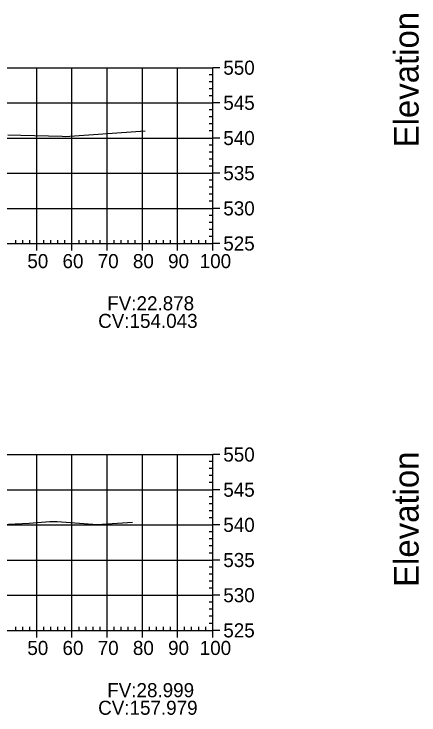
# Model space of a CAD drawing. Extents: x 704834 to 709892, y 372981 to 377533.
# Drawn here: x 705905.4 to 706020.5, y 372988.8 to 373188.1 of the extents above; entities that cross this region are included whole.
import ezdxf

# ---------------------------------------------------------------- set-up
doc = ezdxf.new("R2010")
doc.units = 0
for name, color, linetype in [('57', 7, 'Continuous'), ('59', 7, 'Continuous'), ('60', 7, 'Continuous'), ('Existing', 7, 'Continuous')]:
    doc.layers.add(name, color=color, linetype=linetype)

msp = doc.modelspace()

# ---------------------------------------------------------------- linework, layer by layer
at = {"layer": '57'}
for p, q in [((705761.87, 373172.82), (705961.87, 373172.82)), ((705911.87, 373122.82), (705911.87, 373172.82)), ((705921.87, 373122.82), (705921.87, 373172.82)), ((705931.87, 373122.82), (705931.87, 373172.82)), ((705941.87, 373122.82), (705941.87, 373172.82)), ((705951.87, 373122.82), (705951.87, 373172.82)), ((705961.87, 373122.82), (705961.87, 373172.82)), ((705961.87, 373122.82), (705961.87, 373172.82)), ((705963.87, 373172.82), (705961.87, 373172.82)), ((705961.87, 373170.82), (705960.87, 373170.82)), ((705961.87, 373168.82), (705960.87, 373168.82)), ((705961.87, 373166.82), (705960.87, 373166.82)), ((705961.87, 373164.82), (705960.87, 373164.82)), ((705761.87, 373162.82), (705961.87, 373162.82)), ((705963.87, 373162.82), (705961.87, 373162.82)), ((705961.87, 373160.82), (705960.87, 373160.82)), ((705961.87, 373158.82), (705960.87, 373158.82)), ((705961.87, 373156.82), (705960.87, 373156.82)), ((705961.87, 373154.82), (705960.87, 373154.82)), ((705761.87, 373152.82), (705961.87, 373152.82)), ((705963.87, 373152.82), (705961.87, 373152.82)), ((705961.87, 373150.82), (705960.87, 373150.82)), ((705961.87, 373148.82), (705960.87, 373148.82)), ((705961.87, 373146.82), (705960.87, 373146.82)), ((705961.87, 373144.82), (705960.87, 373144.82)), ((705761.87, 373142.82), (705961.87, 373142.82)), ((705963.87, 373142.82), (705961.87, 373142.82)), ((705961.87, 373140.82), (705960.87, 373140.82)), ((705961.87, 373138.82), (705960.87, 373138.82)), ((705961.87, 373136.82), (705960.87, 373136.82)), ((705961.87, 373134.82), (705960.87, 373134.82)), ((705761.87, 373132.82), (705961.87, 373132.82)), ((705963.87, 373132.82), (705961.87, 373132.82)), ((705961.87, 373130.82), (705960.87, 373130.82)), ((705961.87, 373128.82), (705960.87, 373128.82)), ((705961.87, 373126.82), (705960.87, 373126.82)), ((705961.87, 373124.82), (705960.87, 373124.82)), ((705761.87, 373122.82), (705961.87, 373122.82)), ((705761.87, 373122.82), (705961.87, 373122.82)), ((705905.87, 373122.82), (705905.87, 373123.82)), ((705907.87, 373122.82), (705907.87, 373123.82)), ((705909.87, 373122.82), (705909.87, 373123.82)), ((705911.87, 373120.82), (705911.87, 373122.82)), ((705913.87, 373122.82), (705913.87, 373123.82)), ((705915.87, 373122.82), (705915.87, 373123.82)), ((705917.87, 373122.82), (705917.87, 373123.82)), ((705919.87, 373122.82), (705919.87, 373123.82)), ((705921.87, 373120.82), (705921.87, 373122.82)), ((705923.87, 373122.82), (705923.87, 373123.82)), ((705925.87, 373122.82), (705925.87, 373123.82)), ((705927.87, 373122.82), (705927.87, 373123.82)), ((705929.87, 373122.82), (705929.87, 373123.82)), ((705931.87, 373120.82), (705931.87, 373122.82)), ((705933.87, 373122.82), (705933.87, 373123.82)), ((705935.87, 373122.82), (705935.87, 373123.82)), ((705937.87, 373122.82), (705937.87, 373123.82)), ((705939.87, 373122.82), (705939.87, 373123.82)), ((705941.87, 373120.82), (705941.87, 373122.82)), ((705943.87, 373122.82), (705943.87, 373123.82)), ((705945.87, 373122.82), (705945.87, 373123.82)), ((705947.87, 373122.82), (705947.87, 373123.82)), ((705949.87, 373122.82), (705949.87, 373123.82)), ((705951.87, 373120.82), (705951.87, 373122.82)), ((705953.87, 373122.82), (705953.87, 373123.82)), ((705955.87, 373122.82), (705955.87, 373123.82)), ((705957.87, 373122.82), (705957.87, 373123.82)), ((705959.87, 373122.82), (705959.87, 373123.82)), ((705961.87, 373120.82), (705961.87, 373122.82)), ((705963.87, 373122.82), (705961.87, 373122.82)), ((705761.87, 373062.82), (705961.87, 373062.82)), ((705911.87, 373012.82), (705911.87, 373062.82)), ((705921.87, 373012.82), (705921.87, 373062.82)), ((705931.87, 373012.82), (705931.87, 373062.82)), ((705941.87, 373012.82), (705941.87, 373062.82)), ((705951.87, 373012.82), (705951.87, 373062.82)), ((705961.87, 373012.82), (705961.87, 373062.82)), ((705961.87, 373012.82), (705961.87, 373062.82)), ((705963.87, 373062.82), (705961.87, 373062.82)), ((705961.87, 373060.82), (705960.87, 373060.82)), ((705961.87, 373058.82), (705960.87, 373058.82)), ((705961.87, 373056.82), (705960.87, 373056.82)), ((705961.87, 373054.82), (705960.87, 373054.82)), ((705761.87, 373052.82), (705961.87, 373052.82)), ((705963.87, 373052.82), (705961.87, 373052.82)), ((705961.87, 373050.82), (705960.87, 373050.82)), ((705961.87, 373048.82), (705960.87, 373048.82)), ((705961.87, 373046.82), (705960.87, 373046.82)), ((705961.87, 373044.82), (705960.87, 373044.82)), ((705761.87, 373042.82), (705961.87, 373042.82)), ((705963.87, 373042.82), (705961.87, 373042.82)), ((705961.87, 373040.82), (705960.87, 373040.82)), ((705961.87, 373038.82), (705960.87, 373038.82)), ((705961.87, 373036.82), (705960.87, 373036.82)), ((705961.87, 373034.82), (705960.87, 373034.82)), ((705761.87, 373032.82), (705961.87, 373032.82)), ((705963.87, 373032.82), (705961.87, 373032.82)), ((705961.87, 373030.82), (705960.87, 373030.82)), ((705961.87, 373028.82), (705960.87, 373028.82)), ((705961.87, 373026.82), (705960.87, 373026.82)), ((705961.87, 373024.82), (705960.87, 373024.82)), ((705761.87, 373022.82), (705961.87, 373022.82)), ((705963.87, 373022.82), (705961.87, 373022.82)), ((705961.87, 373020.82), (705960.87, 373020.82)), ((705961.87, 373018.82), (705960.87, 373018.82)), ((705961.87, 373016.82), (705960.87, 373016.82)), ((705961.87, 373014.82), (705960.87, 373014.82)), ((705761.87, 373012.82), (705961.87, 373012.82)), ((705761.87, 373012.82), (705961.87, 373012.82)), ((705905.87, 373012.82), (705905.87, 373013.82)), ((705907.87, 373012.82), (705907.87, 373013.82)), ((705909.87, 373012.82), (705909.87, 373013.82)), ((705911.87, 373010.82), (705911.87, 373012.82)), ((705913.87, 373012.82), (705913.87, 373013.82)), ((705915.87, 373012.82), (705915.87, 373013.82)), ((705917.87, 373012.82), (705917.87, 373013.82)), ((705919.87, 373012.82), (705919.87, 373013.82)), ((705921.87, 373010.82), (705921.87, 373012.82)), ((705923.87, 373012.82), (705923.87, 373013.82)), ((705925.87, 373012.82), (705925.87, 373013.82)), ((705927.87, 373012.82), (705927.87, 373013.82)), ((705929.87, 373012.82), (705929.87, 373013.82)), ((705931.87, 373010.82), (705931.87, 373012.82)), ((705933.87, 373012.82), (705933.87, 373013.82)), ((705935.87, 373012.82), (705935.87, 373013.82)), ((705937.87, 373012.82), (705937.87, 373013.82)), ((705939.87, 373012.82), (705939.87, 373013.82)), ((705941.87, 373010.82), (705941.87, 373012.82)), ((705943.87, 373012.82), (705943.87, 373013.82)), ((705945.87, 373012.82), (705945.87, 373013.82)), ((705947.87, 373012.82), (705947.87, 373013.82)), ((705949.87, 373012.82), (705949.87, 373013.82)), ((705951.87, 373010.82), (705951.87, 373012.82)), ((705953.87, 373012.82), (705953.87, 373013.82)), ((705955.87, 373012.82), (705955.87, 373013.82)), ((705957.87, 373012.82), (705957.87, 373013.82)), ((705959.87, 373012.82), (705959.87, 373013.82)), ((705961.87, 373010.82), (705961.87, 373012.82)), ((705963.87, 373012.82), (705961.87, 373012.82))]:
    msp.add_line(p, q, dxfattribs=at)
at = {"layer": 'Existing'}
for points in [[(705903.6, 373153.7), (705907.32, 373153.63), (705919.09, 373153.33), (705919.9, 373153.27), (705942.7, 373154.86)], [(705899.75, 373042.87), (705909.72, 373043.32), (705915.61, 373043.81), (705917.65, 373043.76), (705929, 373042.93), (705939.1, 373043.62)]]:
    msp.add_lwpolyline(points, dxfattribs=at)

# ---------------------------------------------------------------- texts
for s, p in [('CV:154.043', (705929.31, 373098.82)), ('CV:157.979', (705929.31, 372988.82))]:
    msp.add_text(s, height=4).set_placement(p)
at = {"layer": '57'}
for s, p in [('550', (705964.87, 373170.82)), ('545', (705964.87, 373160.82)), ('540', (705964.87, 373150.82)), ('535', (705964.87, 373140.82)), ('530', (705964.87, 373130.82)), ('525', (705964.87, 373120.82)), ('50', (705909.18, 373115.82)), ('60', (705919.18, 373115.82)), ('70', (705929.18, 373115.82)), ('80', (705939.18, 373115.82)), ('90', (705949.18, 373115.82)), ('100', (705958.17, 373115.82)), ('550', (705964.87, 373060.82)), ('545', (705964.87, 373050.82)), ('540', (705964.87, 373040.82)), ('535', (705964.87, 373030.82)), ('530', (705964.87, 373020.82)), ('525', (705964.87, 373010.82)), ('50', (705909.18, 373005.82)), ('60', (705919.18, 373005.82)), ('70', (705929.18, 373005.82)), ('80', (705939.18, 373005.82)), ('90', (705949.18, 373005.82)), ('100', (705958.17, 373005.82))]:
    msp.add_text(s, height=4, dxfattribs=at).set_placement(p)
at = {"layer": '59'}
for s, p in [('FV:22.878', (705931.89, 373103.82)), ('FV:28.999', (705931.89, 372993.82))]:
    msp.add_text(s, height=4, dxfattribs=at).set_placement(p)
at = {"layer": '60'}
for p in [(706020.37, 373150.18), (706020.37, 373025.18)]:
    msp.add_text('Elevation', height=7, rotation=90, dxfattribs=at).set_placement(p)

doc.saveas('drawing.dxf')
